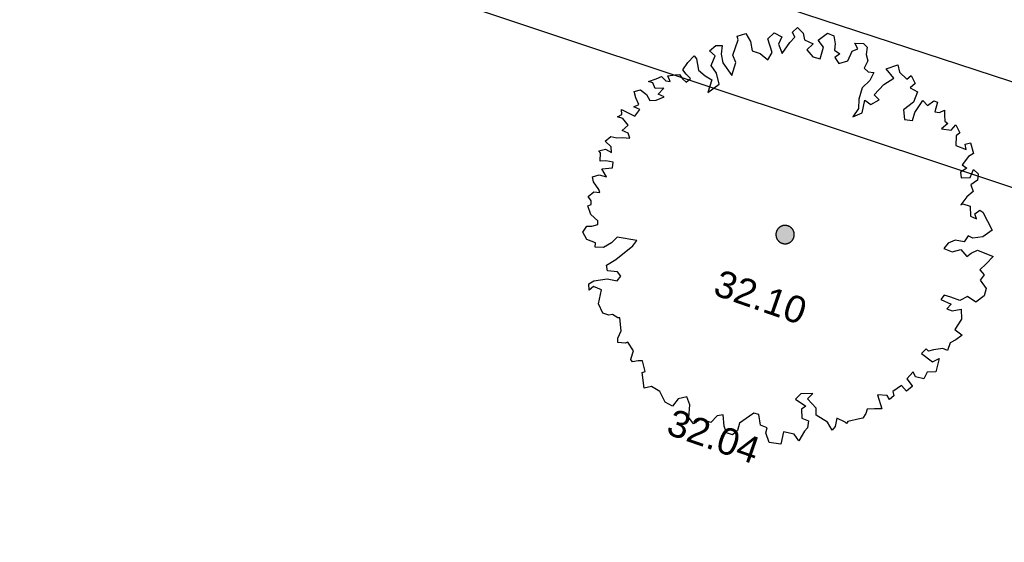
# Model space of a CAD drawing. Header units: metres. Extents: x -5203299 to 2078834, y 245743 to 5816291.
# Tile 835 of 1056: x 366514 to 366527, y 5814012 to 5814019. Entities that reach past the tile are written whole.
import ezdxf

# ---------------------------------------------------------------- set-up
doc = ezdxf.new("R2010")
doc.units = ezdxf.units.M
doc.header["$LTSCALE"] = 0.5
doc.layers.add('30 -34 Innenwände- 4 Türen_Fenster', color=7, linetype='Continuous', lineweight=15, true_color=0x9955ff)
doc.layers.add('99.04_Ausf Ketziner Str-S-Markierung-Hilfslinien', color=6, linetype='Continuous', lineweight=25, true_color=0xff00ff)
for name, color, linetype, lineweight in [('99.02_Vermesserplan-Höhe SWP', 7, 'Continuous', 18), ('CS_XREF_Straßenpl-Bäume', 7, 'Continuous', 25), ('Keine', 7, 'Continuous', 9)]:
    doc.layers.add(name, color=color, linetype=linetype, lineweight=lineweight)
doc.styles.add('Arial', font='arial.ttf')

# ---------------------------------------------------------------- blocks, each defined once
blk = doc.blocks.new('Gruppe-22')
at = {"layer": 'CS_XREF_Straßenpl-Bäume', "linetype": 'Continuous', "lineweight": 0}
blk.add_hatch(color=7, dxfattribs=at).paths.add_polyline_path([(366524.561, 5814016.066), (366524.555, 5814016.055), (366524.549, 5814016.045), (366524.541, 5814016.035), (366524.533, 5814016.027), (366524.524, 5814016.019), (366524.514, 5814016.012), (366524.503, 5814016.006), (366524.492, 5814016.001), (366524.48, 5814015.998), (366524.469, 5814015.995), (366524.457, 5814015.994), (366524.445, 5814015.993), (366524.433, 5814015.994), (366524.421, 5814015.997), (366524.409, 5814016), (366524.398, 5814016.004), (366524.387, 5814016.01), (366524.377, 5814016.016), (366524.367, 5814016.024), (366524.359, 5814016.032), (366524.351, 5814016.041), (366524.344, 5814016.051), (366524.338, 5814016.062), (366524.333, 5814016.073), (366524.33, 5814016.084), (366524.327, 5814016.096), (366524.326, 5814016.108), (366524.325, 5814016.12), (366524.326, 5814016.132), (366524.329, 5814016.144), (366524.332, 5814016.156), (366524.336, 5814016.167), (366524.342, 5814016.178), (366524.348, 5814016.188), (366524.356, 5814016.198), (366524.364, 5814016.206), (366524.373, 5814016.214), (366524.383, 5814016.221), (366524.394, 5814016.227), (366524.405, 5814016.232), (366524.416, 5814016.235), (366524.428, 5814016.238), (366524.44, 5814016.239), (366524.452, 5814016.24), (366524.464, 5814016.239), (366524.476, 5814016.236), (366524.488, 5814016.233), (366524.499, 5814016.229), (366524.51, 5814016.223), (366524.52, 5814016.217), (366524.53, 5814016.209), (366524.538, 5814016.201), (366524.546, 5814016.192), (366524.553, 5814016.182), (366524.559, 5814016.171), (366524.564, 5814016.16), (366524.567, 5814016.149), (366524.57, 5814016.137), (366524.571, 5814016.125), (366524.572, 5814016.113), (366524.571, 5814016.101), (366524.568, 5814016.089), (366524.565, 5814016.077)])
at = {"layer": 'CS_XREF_Straßenpl-Bäume'}
for p, q in [((366523.805, 5814018.775), (366523.923, 5814018.81)), ((366523.923, 5814018.81), (366523.983, 5814018.705)), ((366524.217, 5814018.741), (366524.302, 5814018.823)), ((366524.302, 5814018.823), (366524.403, 5814018.767)), ((366524.548, 5814018.831), (366524.614, 5814018.893)), ((366524.578, 5814018.765), (366524.548, 5814018.831)), ((366524.614, 5814018.893), (366524.693, 5814018.817)), ((366524.693, 5814018.817), (366524.707, 5814018.729)), ((366524.891, 5814018.724), (366525.015, 5814018.816)), ((366525.015, 5814018.816), (366525.104, 5814018.782)), ((366523.746, 5814018.521), (366523.818, 5814018.728)), ((366523.818, 5814018.728), (366523.805, 5814018.775)), ((366523.983, 5814018.705), (366524.007, 5814018.578)), ((366524.274, 5814018.559), (366524.217, 5814018.741)), ((366524.403, 5814018.767), (366524.358, 5814018.669)), ((366524.358, 5814018.669), (366524.41, 5814018.544)), ((366524.41, 5814018.544), (366524.513, 5814018.692)), ((366524.513, 5814018.692), (366524.578, 5814018.765)), ((366524.707, 5814018.729), (366524.825, 5814018.674)), ((366524.825, 5814018.674), (366524.74, 5814018.592)), ((366524.965, 5814018.631), (366524.891, 5814018.724)), ((366525.104, 5814018.782), (366525.119, 5814018.675)), ((366525.119, 5814018.675), (366525.111, 5814018.587)), ((366525.424, 5814018.607), (366525.382, 5814018.684)), ((366525.382, 5814018.684), (366525.498, 5814018.677)), ((366525.498, 5814018.677), (366525.551, 5814018.631)), ((366523.433, 5814018.579), (366523.518, 5814018.649)), ((366523.511, 5814018.513), (366523.433, 5814018.579)), ((366523.518, 5814018.649), (366523.606, 5814018.652)), ((366523.606, 5814018.652), (366523.59, 5814018.536)), ((366523.59, 5814018.536), (366523.614, 5814018.418)), ((366524.007, 5814018.578), (366524.116, 5814018.542)), ((366524.116, 5814018.542), (366524.218, 5814018.458)), ((366524.218, 5814018.458), (366524.274, 5814018.559)), ((366524.74, 5814018.592), (366524.822, 5814018.498)), ((366524.919, 5814018.473), (366524.962, 5814018.627)), ((366524.962, 5814018.627), (366524.965, 5814018.631)), ((366525.111, 5814018.587), (366525.183, 5814018.539)), ((366525.183, 5814018.539), (366525.114, 5814018.489)), ((366525.291, 5814018.446), (366525.346, 5814018.576)), ((366525.346, 5814018.576), (366525.424, 5814018.607)), ((366525.551, 5814018.631), (366525.534, 5814018.531)), ((366525.534, 5814018.531), (366525.557, 5814018.444)), ((366523.079, 5814018.323), (366523.144, 5814018.422)), ((366523.144, 5814018.422), (366523.228, 5814018.512)), ((366523.228, 5814018.512), (366523.261, 5814018.474)), ((366523.261, 5814018.474), (366523.286, 5814018.319)), ((366523.459, 5814018.384), (366523.511, 5814018.513)), ((366523.614, 5814018.418), (366523.736, 5814018.247)), ((366523.736, 5814018.247), (366523.789, 5814018.424)), ((366523.789, 5814018.424), (366523.746, 5814018.521)), ((366524.822, 5814018.498), (366524.919, 5814018.473)), ((366525.114, 5814018.489), (366525.168, 5814018.411)), ((366525.168, 5814018.411), (366525.291, 5814018.446)), ((366525.557, 5814018.444), (366525.51, 5814018.346)), ((366522.974, 5814018.26), (366523.033, 5814018.262)), ((366523.033, 5814018.262), (366523.075, 5814018.204)), ((366523.121, 5814018.265), (366523.079, 5814018.323)), ((366523.182, 5814018.208), (366523.121, 5814018.265)), ((366523.286, 5814018.319), (366523.376, 5814018.243)), ((366523.531, 5814018.279), (366523.459, 5814018.384)), ((366523.564, 5814018.133), (366523.531, 5814018.279)), ((366525.51, 5814018.346), (366525.562, 5814018.3)), ((366525.562, 5814018.3), (366525.639, 5814018.291)), ((366525.639, 5814018.291), (366525.586, 5814018.182)), ((366525.804, 5814018.337), (366525.958, 5814018.39)), ((366525.905, 5814018.213), (366525.804, 5814018.337)), ((366525.958, 5814018.39), (366525.981, 5814018.294)), ((366525.981, 5814018.294), (366526.083, 5814018.199)), ((366522.615, 5814018.169), (366522.721, 5814018.204)), ((366522.675, 5814018.151), (366522.615, 5814018.169)), ((366522.705, 5814018.076), (366522.675, 5814018.151)), ((366522.721, 5814018.204), (366522.791, 5814018.234)), ((366522.791, 5814018.234), (366522.849, 5814018.177)), ((366522.849, 5814018.177), (366522.909, 5814018.17)), ((366522.878, 5814018.246), (366522.974, 5814018.26)), ((366522.909, 5814018.17), (366522.878, 5814018.246)), ((366523.075, 5814018.204), (366523.124, 5814018.158)), ((366523.124, 5814018.158), (366523.182, 5814018.208)), ((366523.376, 5814018.243), (366523.466, 5814018.189)), ((366523.466, 5814018.189), (366523.412, 5814018.021)), ((366523.412, 5814018.021), (366523.564, 5814018.133)), ((366525.586, 5814018.182), (366525.482, 5814018.082)), ((366525.772, 5814018.129), (366525.905, 5814018.213)), ((366526.083, 5814018.199), (366526.138, 5814018.249)), ((366526.193, 5814018.143), (366526.124, 5814018.084)), ((366526.138, 5814018.249), (366526.193, 5814018.143)), ((366522.424, 5814018.035), (366522.511, 5814018.058)), ((366522.447, 5814017.948), (366522.424, 5814018.035)), ((366522.511, 5814018.058), (366522.592, 5814017.993)), ((366522.824, 5814018.08), (366522.705, 5814018.076)), ((366522.748, 5814017.998), (366522.824, 5814018.08)), ((366525.482, 5814018.082), (366525.436, 5814017.934)), ((366525.641, 5814017.989), (366525.772, 5814018.129)), ((366526.124, 5814018.084), (366526.225, 5814018.028)), ((366526.225, 5814018.028), (366526.17, 5814017.891)), ((366522.489, 5814017.862), (366522.447, 5814017.948)), ((366522.592, 5814017.993), (366522.634, 5814017.915)), ((366522.634, 5814017.915), (366522.722, 5814017.918)), ((366522.722, 5814017.918), (366522.828, 5814017.961)), ((366522.828, 5814017.961), (366522.748, 5814017.998)), ((366525.436, 5814017.934), (366525.432, 5814017.806)), ((366525.482, 5814017.748), (366525.516, 5814017.917)), ((366525.516, 5814017.917), (366525.597, 5814017.86)), ((366525.597, 5814017.86), (366525.711, 5814017.923)), ((366525.711, 5814017.923), (366525.641, 5814017.989)), ((366526.17, 5814017.891), (366526.038, 5814017.787)), ((366526.186, 5814017.753), (366526.297, 5814017.915)), ((366526.297, 5814017.915), (366526.359, 5814017.846)), ((366526.359, 5814017.846), (366526.444, 5814017.908)), ((366526.444, 5814017.908), (366526.493, 5814017.89)), ((366526.493, 5814017.89), (366526.458, 5814017.762)), ((366522.259, 5814017.727), (366522.256, 5814017.795)), ((366522.256, 5814017.795), (366522.346, 5814017.75)), ((366522.346, 5814017.75), (366522.435, 5814017.705)), ((366522.422, 5814017.831), (366522.489, 5814017.862)), ((366522.503, 5814017.795), (366522.422, 5814017.831)), ((366522.435, 5814017.705), (366522.503, 5814017.795)), ((366525.432, 5814017.806), (366525.356, 5814017.696)), ((366525.356, 5814017.696), (366525.482, 5814017.748)), ((366526.038, 5814017.787), (366526.051, 5814017.66)), ((366526.159, 5814017.644), (366526.186, 5814017.753)), ((366526.458, 5814017.762), (366526.517, 5814017.755)), ((366526.517, 5814017.755), (366526.584, 5814017.786)), ((366526.584, 5814017.786), (366526.587, 5814017.718)), ((366522.203, 5814017.697), (366522.259, 5814017.727)), ((366522.272, 5814017.671), (366522.203, 5814017.697)), ((366522.343, 5814017.585), (366522.272, 5814017.671)), ((366526.051, 5814017.66), (366526.159, 5814017.644)), ((366526.63, 5814017.604), (366526.545, 5814017.533)), ((366526.587, 5814017.718), (366526.589, 5814017.639)), ((366526.589, 5814017.639), (366526.63, 5814017.604)), ((366522.266, 5814017.512), (366522.343, 5814017.585)), ((366522.346, 5814017.478), (366522.266, 5814017.512)), ((366522.369, 5814017.408), (366522.346, 5814017.478)), ((366526.545, 5814017.533), (366526.673, 5814017.517)), ((366526.673, 5814017.517), (366526.738, 5814017.587)), ((366526.738, 5814017.587), (366526.79, 5814017.482)), ((366526.79, 5814017.482), (366526.743, 5814017.44)), ((366522.036, 5814017.369), (366522.113, 5814017.431)), ((366522.118, 5814017.292), (366522.036, 5814017.369)), ((366522.113, 5814017.431), (366522.193, 5814017.413)), ((366522.193, 5814017.413), (366522.269, 5814017.416)), ((366522.269, 5814017.416), (366522.369, 5814017.408)), ((366526.743, 5814017.44), (366526.736, 5814017.313)), ((366526.863, 5814017.328), (366526.933, 5814017.348)), ((366526.933, 5814017.348), (366526.975, 5814017.205)), ((366521.953, 5814017.238), (366522.04, 5814017.261)), ((366521.973, 5814017.211), (366521.953, 5814017.238)), ((366521.969, 5814017.103), (366521.973, 5814017.211)), ((366522.04, 5814017.261), (366522.12, 5814017.216)), ((366522.12, 5814017.216), (366522.118, 5814017.292)), ((366526.736, 5814017.313), (366526.877, 5814017.258)), ((366526.877, 5814017.258), (366526.863, 5814017.328)), ((366522.045, 5814017.106), (366521.969, 5814017.103)), ((366522.145, 5814017.089), (366522.045, 5814017.106)), ((366522.136, 5814017.01), (366522.145, 5814017.089)), ((366526.908, 5814017.163), (366526.824, 5814017.053)), ((366526.975, 5814017.205), (366526.908, 5814017.163)), ((366521.992, 5814016.996), (366522.136, 5814017.01)), ((366522.052, 5814016.891), (366521.992, 5814016.996)), ((366526.885, 5814017.007), (366526.799, 5814016.953)), ((366526.799, 5814016.953), (366526.81, 5814016.877)), ((366526.824, 5814017.053), (366526.885, 5814017.007)), ((366526.929, 5814016.881), (366526.974, 5814016.99)), ((366526.974, 5814016.99), (366527.035, 5814016.933)), ((366521.868, 5814016.893), (366521.955, 5814016.916)), ((366521.879, 5814016.826), (366521.868, 5814016.893)), ((366521.95, 5814016.721), (366521.879, 5814016.826)), ((366521.955, 5814016.916), (366522.052, 5814016.891)), ((366526.81, 5814016.877), (366526.929, 5814016.881)), ((366527.027, 5814016.845), (366526.941, 5814016.782)), ((366527.035, 5814016.933), (366527.027, 5814016.845)), ((366521.809, 5814016.628), (366521.884, 5814016.69)), ((366521.884, 5814016.69), (366521.963, 5814016.681)), ((366521.963, 5814016.681), (366521.95, 5814016.721)), ((366526.972, 5814016.696), (366526.887, 5814016.625)), ((366526.941, 5814016.782), (366526.972, 5814016.696)), ((366521.848, 5814016.57), (366521.809, 5814016.628)), ((366521.85, 5814016.522), (366521.848, 5814016.57)), ((366526.887, 5814016.625), (366526.803, 5814016.514)), ((366521.802, 5814016.501), (366521.85, 5814016.522)), ((366521.846, 5814016.386), (366521.802, 5814016.501)), ((366526.803, 5814016.514), (366526.831, 5814016.527)), ((366526.831, 5814016.527), (366526.931, 5814016.499)), ((366526.931, 5814016.499), (366526.935, 5814016.363)), ((366526.994, 5814016.394), (366527.06, 5814016.444)), ((366527.06, 5814016.444), (366527.101, 5814016.417)), ((366527.101, 5814016.417), (366527.225, 5814016.178)), ((366521.936, 5814016.301), (366521.846, 5814016.386)), ((366521.938, 5814016.253), (366521.936, 5814016.301)), ((366526.935, 5814016.363), (366527.016, 5814016.327)), ((366527.016, 5814016.327), (366526.994, 5814016.394)), ((366521.738, 5814016.148), (366521.792, 5814016.229)), ((366521.792, 5814016.229), (366521.859, 5814016.231)), ((366521.859, 5814016.231), (366521.938, 5814016.253)), ((366527.225, 5814016.178), (366527.1, 5814016.086)), ((366521.789, 5814016.05), (366521.738, 5814016.148)), ((366521.907, 5814016.006), (366521.789, 5814016.05)), ((366522.198, 5814016.084), (366522.122, 5814016.005)), ((366522.463, 5814016.036), (366522.198, 5814016.084)), ((366522.406, 5814015.967), (366522.463, 5814016.036)), ((366526.731, 5814016.042), (366526.636, 5814016.002)), ((366526.851, 5814016.018), (366526.731, 5814016.042)), ((366526.905, 5814016.099), (366526.851, 5814016.018)), ((366526.965, 5814016.07), (366526.905, 5814016.099)), ((366527.1, 5814016.086), (366526.965, 5814016.07)), ((366521.9, 5814015.949), (366521.907, 5814016.006)), ((366522.016, 5814015.942), (366521.9, 5814015.949)), ((366522.122, 5814016.005), (366522.016, 5814015.942)), ((366522.178, 5814015.781), (366522.406, 5814015.967)), ((366526.636, 5814016.002), (366526.579, 5814015.93)), ((366526.579, 5814015.93), (366526.688, 5814015.885)), ((366526.688, 5814015.885), (366526.803, 5814015.918)), ((366526.803, 5814015.918), (366526.886, 5814015.824)), ((366526.944, 5814015.866), (366527.03, 5814015.908)), ((366527.03, 5814015.908), (366527.237, 5814015.825)), ((366522.055, 5814015.708), (366522.178, 5814015.781)), ((366526.886, 5814015.824), (366526.944, 5814015.866)), ((366527.237, 5814015.825), (366527.144, 5814015.725)), ((366522.067, 5814015.632), (366522.055, 5814015.708)), ((366522.203, 5814015.617), (366522.067, 5814015.632)), ((366527.144, 5814015.725), (366527.059, 5814015.643)), ((366527.059, 5814015.643), (366527.118, 5814015.577)), ((366521.818, 5814015.457), (366521.884, 5814015.499)), ((366521.884, 5814015.499), (366522.062, 5814015.525)), ((366522.062, 5814015.525), (366522.198, 5814015.498)), ((366522.198, 5814015.498), (366522.245, 5814015.559)), ((366522.245, 5814015.559), (366522.203, 5814015.617)), ((366527.118, 5814015.577), (366527.063, 5814015.508)), ((366527.063, 5814015.508), (366527.144, 5814015.394)), ((366521.821, 5814015.37), (366521.818, 5814015.457)), ((366521.878, 5814015.42), (366521.821, 5814015.37)), ((366521.988, 5814015.375), (366521.878, 5814015.42)), ((366521.946, 5814015.187), (366521.988, 5814015.375)), ((366527.144, 5814015.394), (366527.119, 5814015.295)), ((366526.581, 5814015.305), (366526.535, 5814015.246)), ((366526.535, 5814015.246), (366526.673, 5814015.183)), ((366526.669, 5814015.279), (366526.581, 5814015.305)), ((366526.79, 5814015.235), (366526.669, 5814015.279)), ((366526.895, 5814015.287), (366526.79, 5814015.235)), ((366527.006, 5814015.211), (366526.895, 5814015.287)), ((366527.119, 5814015.295), (366527.006, 5814015.211)), ((366522.007, 5814015.062), (366521.946, 5814015.187)), ((366526.673, 5814015.183), (366526.615, 5814015.122)), ((366526.615, 5814015.122), (366526.687, 5814015.093)), ((366526.687, 5814015.093), (366526.811, 5814015.117)), ((366526.811, 5814015.117), (366526.815, 5814014.982)), ((366522.087, 5814015.036), (366522.007, 5814015.062)), ((366522.135, 5814015.046), (366522.087, 5814015.036)), ((366522.204, 5814015.001), (366522.135, 5814015.046)), ((366522.235, 5814015.002), (366522.204, 5814015.001)), ((366522.25, 5814014.827), (366522.235, 5814015.002)), ((366526.815, 5814014.982), (366526.724, 5814014.843)), ((366526.724, 5814014.843), (366526.823, 5814014.767)), ((366522.205, 5814014.729), (366522.25, 5814014.827)), ((366522.207, 5814014.67), (366522.205, 5814014.729)), ((366526.737, 5814014.704), (366526.662, 5814014.665)), ((366526.823, 5814014.767), (366526.737, 5814014.704)), ((366522.306, 5814014.662), (366522.207, 5814014.67)), ((366522.342, 5814014.674), (366522.306, 5814014.662)), ((366522.414, 5814014.558), (366522.342, 5814014.674)), ((366526.342, 5814014.584), (366526.276, 5814014.525)), ((366526.371, 5814014.556), (366526.342, 5814014.584)), ((366526.439, 5814014.57), (366526.371, 5814014.556)), ((366526.565, 5814014.591), (366526.439, 5814014.57)), ((366526.626, 5814014.565), (366526.565, 5814014.591)), ((366526.662, 5814014.665), (366526.626, 5814014.565)), ((366522.381, 5814014.449), (366522.414, 5814014.558)), ((366522.382, 5814014.441), (366522.381, 5814014.449)), ((366522.402, 5814014.413), (366522.382, 5814014.441)), ((366526.276, 5814014.525), (366526.427, 5814014.411)), ((366526.427, 5814014.411), (366526.513, 5814014.454)), ((366526.513, 5814014.454), (366526.468, 5814014.277)), ((366522.478, 5814014.424), (366522.402, 5814014.413)), ((366522.538, 5814014.426), (366522.478, 5814014.424)), ((366522.571, 5814014.28), (366522.538, 5814014.426)), ((366522.532, 5814014.27), (366522.571, 5814014.28)), ((366522.559, 5814014.056), (366522.532, 5814014.27)), ((366526.166, 5814014.275), (366526.081, 5814014.184)), ((366526.081, 5814014.184), (366526.152, 5814014.09)), ((366526.199, 5814014.208), (366526.166, 5814014.275)), ((366526.307, 5814014.183), (366526.199, 5814014.208)), ((366526.352, 5814014.273), (366526.307, 5814014.183)), ((366526.468, 5814014.277), (366526.352, 5814014.273)), ((366522.657, 5814014.079), (366522.559, 5814014.056)), ((366522.767, 5814014.015), (366522.657, 5814014.079)), ((366526.008, 5814014.094), (366525.891, 5814014.014)), ((366526.078, 5814014.02), (366526.008, 5814014.094)), ((366526.152, 5814014.079), (366526.078, 5814014.02)), ((366526.152, 5814014.09), (366526.152, 5814014.079)), ((366522.84, 5814013.871), (366522.767, 5814014.015)), ((366523.013, 5814013.916), (366522.94, 5814013.815)), ((366523.132, 5814013.94), (366523.013, 5814013.916)), ((366523.172, 5814013.834), (366523.132, 5814013.94)), ((366524.661, 5814013.981), (366524.587, 5814013.91)), ((366524.587, 5814013.91), (366524.726, 5814013.816)), ((366524.82, 5814013.986), (366524.661, 5814013.981)), ((366524.751, 5814013.916), (366524.82, 5814013.986)), ((366524.863, 5814013.792), (366524.751, 5814013.916)), ((366525.817, 5814013.96), (366525.689, 5814013.967)), ((366525.689, 5814013.967), (366525.744, 5814013.782)), ((366525.847, 5814013.905), (366525.817, 5814013.96)), ((366525.905, 5814013.955), (366525.847, 5814013.905)), ((366525.891, 5814014.014), (366525.905, 5814013.955)), ((366522.94, 5814013.815), (366522.84, 5814013.871)), ((366523.158, 5814013.666), (366523.172, 5814013.834)), ((366524.726, 5814013.816), (366524.668, 5814013.777)), ((366524.668, 5814013.777), (366524.672, 5814013.658)), ((366524.866, 5814013.696), (366524.863, 5814013.792)), ((366525.549, 5814013.776), (366525.531, 5814013.719)), ((366525.647, 5814013.779), (366525.549, 5814013.776)), ((366525.744, 5814013.782), (366525.647, 5814013.779)), ((366523.22, 5814013.581), (366523.158, 5814013.666)), ((366523.317, 5814013.644), (366523.22, 5814013.581)), ((366523.454, 5814013.597), (366523.317, 5814013.644)), ((366523.539, 5814013.688), (366523.454, 5814013.597)), ((366523.618, 5814013.702), (366523.539, 5814013.688)), ((366523.632, 5814013.547), (366523.618, 5814013.702)), ((366523.97, 5814013.683), (366523.837, 5814013.59)), ((366524.028, 5814013.724), (366523.97, 5814013.683)), ((366524.096, 5814013.707), (366524.028, 5814013.724)), ((366524.121, 5814013.563), (366524.096, 5814013.707)), ((366524.672, 5814013.658), (366524.761, 5814013.622)), ((366525.017, 5814013.602), (366524.866, 5814013.696)), ((366525.142, 5814013.655), (366525.118, 5814013.546)), ((366525.252, 5814013.602), (366525.142, 5814013.655)), ((366525.445, 5814013.645), (366525.291, 5814013.611)), ((366525.493, 5814013.658), (366525.445, 5814013.645)), ((366525.531, 5814013.719), (366525.493, 5814013.658)), ((366523.663, 5814013.46), (366523.632, 5814013.547)), ((366523.837, 5814013.59), (366523.809, 5814013.493)), ((366524.21, 5814013.527), (366524.121, 5814013.563)), ((366524.192, 5814013.458), (366524.21, 5814013.527)), ((366524.748, 5814013.525), (366524.709, 5814013.484)), ((366524.761, 5814013.622), (366524.748, 5814013.525)), ((366525.08, 5814013.497), (366525.017, 5814013.602)), ((366525.118, 5814013.546), (366525.08, 5814013.497)), ((366525.272, 5814013.583), (366525.252, 5814013.602)), ((366525.291, 5814013.611), (366525.272, 5814013.583)), ((366523.743, 5814013.432), (366523.663, 5814013.46)), ((366523.809, 5814013.493), (366523.743, 5814013.432)), ((366524.236, 5814013.332), (366524.192, 5814013.458)), ((366524.427, 5814013.475), (366524.393, 5814013.307)), ((366524.572, 5814013.44), (366524.427, 5814013.475)), ((366524.634, 5814013.354), (366524.572, 5814013.44)), ((366524.709, 5814013.484), (366524.634, 5814013.354)), ((366524.393, 5814013.307), (366524.236, 5814013.332))]:
    blk.add_line(p, q, dxfattribs=at)
blk.add_open_spline([(366524.326, 5814016.104), (366524.323, 5814016.137), (366524.35, 5814016.197), (366524.403, 5814016.236), (366524.469, 5814016.242), (366524.529, 5814016.215), (366524.568, 5814016.162), (366524.574, 5814016.096), (366524.547, 5814016.036), (366524.494, 5814015.997), (366524.428, 5814015.991), (366524.368, 5814016.018), (366524.329, 5814016.071), (366524.326, 5814016.104)], degree=2, dxfattribs=at)
blk = doc.blocks.new('_25-01-10_187 KRA_CS_LP4_Außenanlagenplan (3D)')
at = {"layer": 'CS_XREF_Straßenpl-Bäume'}
blk.add_blockref('Gruppe-22', (0, 0), dxfattribs=at)
blk = doc.blocks.new('_23-07-06_Massenplan_TB_Weiterführende Schule (3D)')
at = {"layer": '99.04_Ausf Ketziner Str-S-Markierung-Hilfslinien', "flags": 128}
blk.add_lwpolyline([(-276.091, -120.897), (-268.975, -122.758), (-268.975, -122.758, -0.010899), (-254.295, -126.941), (-254.295, -126.941), (-254.295, -126.941, 0.010899), (-243.823, -129.926), (-243.823, -129.926), (-239.68, -131.009, -0.015174), (-222.408, -136.091), (-56.319, -190.488)], format="xyb", dxfattribs=at)
blk.add_lwpolyline([(-96.15, -178.702), (-45.037, -195.699)], dxfattribs=at)
at = {"layer": '99.02_Vermesserplan-Höhe SWP', "color": 7, "char_height": 0.36, "attachment_point": 1, "rotation": 340.8008, "line_spacing_factor": 0.251004, "style": 'Arial'}
for s, insert in [('32.10', (-69.218, -190.051)), ('32.04', (-69.847, -191.918))]:
    blk.add_mtext(s, dxfattribs=dict(at, insert=insert))

msp = doc.modelspace()

# ---------------------------------------------------------------- block references
at = {"layer": '30 -34 Innenwände- 4 Türen_Fenster', "color": 1}
msp.add_blockref('_25-01-10_187 KRA_CS_LP4_Außenanlagenplan (3D)', (0, 0), dxfattribs=at)

# ---------------------------------------------------------------- next in the draw order: block references
at = {"layer": 'Keine', "color": 1}
msp.add_blockref('_23-07-06_Massenplan_TB_Weiterführende Schule (3D)', (366592.803, 5814205.708), dxfattribs=at)

doc.saveas('drawing.dxf')
